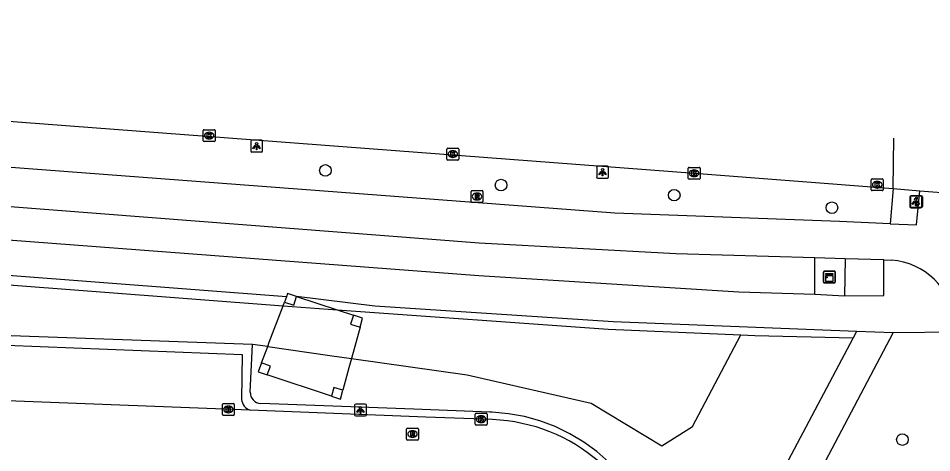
# Model space of a CAD drawing. Extents: x 161355 to 162026, y 386504 to 387459.
# Drawn here: x 161895.9 to 161973.1, y 387405.6 to 387442.3 of the extents above; entities that cross this region are included whole.
import ezdxf

# ---------------------------------------------------------------- set-up
doc = ezdxf.new("R2010")
doc.units = 0
for name, color, linetype in [('IMGEO_Berm_groen', 7, 'Continuous'), ('IMGEO_Boom', 7, 'Continuous'), ('IMGEO_Fietspad_open', 7, 'Continuous'), ('IMGEO_Grasland_overig', 7, 'Continuous'), ('IMGEO_Groenvoorziening', 7, 'Continuous'), ('IMGEO_Hoogspanningsmast', 7, 'Continuous'), ('IMGEO_Kast', 7, 'Continuous'), ('IMGEO_Kolk', 7, 'Continuous'), ('IMGEO_Lichtpunt', 7, 'Continuous'), ('IMGEO_Rijbaan_lokaal_gesloten', 7, 'Continuous'), ('IMGEO_Rijbaan_lokaal_open', 7, 'Continuous'), ('IMGEO_Rioolput', 7, 'Continuous'), ('IMGEO_Verkeersregelinstallatiepaal', 7, 'Continuous'), ('IMGEO_Voetpad_open', 7, 'Continuous')]:
    doc.layers.add(name, color=color, linetype=linetype)

msp = doc.modelspace()

# ---------------------------------------------------------------- linework, layer by layer
at = {"layer": 'IMGEO_Berm_groen'}
for points in [[(161854.5, 387416.362), (161852.696, 387416.441), (161839.957, 387417), (161837.987, 387417.086), (161819.309, 387417.905), (161806.481, 387418.468), (161791.763, 387419.113), (161781.987, 387419.542), (161782.022, 387420.329), (161782.38, 387428.436), (161918.301, 387418.004)], [(161919.451, 387418.791), (161922.873, 387417.674)], [(161918.301, 387418.004), (161918.419, 387418.317)], [(161922.873, 387417.674), (161945.758, 387416.024), (161956.967, 387415.555)], [(161956.967, 387415.555), (161958.148, 387415.506), (161966.462, 387415.309)]]:
    msp.add_lwpolyline(points, dxfattribs=at)
at = {"layer": 'IMGEO_Boom'}
for centre in [(161921.881, 387429.442), (161936.713, 387428.206), (161951.342, 387427.351), (161964.664, 387426.295), (161970.61, 387406.705)]:
    msp.add_circle(centre, 0.489, dxfattribs=at)
at = {"layer": 'IMGEO_Fietspad_open'}
for points in [[(161969.595, 387424.942), (161965.314, 387425.138), (161946.34, 387425.846), (161783.221, 387438.164), (161780.263, 387438.388)], [(161963.225, 387422.05), (161951.49, 387422.394), (161934.858, 387423.31), (161779.649, 387435.327)], [(161969.595, 387424.942), (161971.819, 387424.854), (161972.075, 387427.724)], [(161965.774, 387421.984), (161963.225, 387422.05)], [(161969.037, 387421.888), (161965.774, 387421.984)], [(161969.037, 387421.888), (161969.705, 387421.868)]]:
    msp.add_lwpolyline(points, dxfattribs=at)
msp.add_arc((161969.21, 387415.975), 5.913, 7.33152, 85.19807, dxfattribs=at)
at = {"layer": 'IMGEO_Grasland_overig'}
for points in [[(161917.007, 387414.56), (161917.144, 387414.925), (161918.301, 387418.004)], [(161918.301, 387418.004), (161922.873, 387417.674)], [(161922.873, 387417.674), (161924.258, 387417.222)], [(161924.807, 387416.202), (161924.084, 387413.559)], [(161916.492, 387413.189), (161917.007, 387414.56)], [(161917.007, 387414.56), (161922.26, 387413.817), (161924.084, 387413.559)], [(161924.084, 387413.559), (161923.872, 387412.783), (161923.356, 387410.898)], [(161922.384, 387410.379), (161916.969, 387412.186)]]:
    msp.add_lwpolyline(points, dxfattribs=at)
at = {"layer": 'IMGEO_Groenvoorziening'}
for points in [[(161924.084, 387413.559), (161933.858, 387412.177), (161934.232, 387412.084), (161944.34, 387409.775), (161950.285, 387406.183), (161952.873, 387407.826), (161956.967, 387415.555)], [(161917.007, 387414.56), (161915.712, 387414.743)]]:
    msp.add_lwpolyline(points, dxfattribs=at)
at = {"layer": 'IMGEO_Hoogspanningsmast'}
for points in [[(161918.419, 387418.317), (161919.205, 387418.055), (161919.451, 387418.791)], [(161918.592, 387418.778), (161918.419, 387418.317)], [(161919.451, 387418.791), (161918.69, 387419.039), (161918.592, 387418.778)], [(161924.258, 387417.222), (161924.009, 387416.462), (161924.807, 387416.202)], [(161924.807, 387416.202), (161925.019, 387416.974), (161924.258, 387417.222)], [(161916.492, 387413.189), (161916.21, 387412.44), (161916.969, 387412.186)], [(161916.969, 387412.186), (161917.241, 387412.908), (161916.492, 387413.189)], [(161923.356, 387410.898), (161922.584, 387411.109), (161922.384, 387410.379)], [(161922.384, 387410.379), (161923.144, 387410.125), (161923.356, 387410.898)]]:
    msp.add_lwpolyline(points, dxfattribs=at)
at = {"layer": 'IMGEO_Kast'}
for p, q in [((161963.945, 387420.018), (161963.945, 387420.859)), ((161963.945, 387420.859), (161963.945, 387420.018)), ((161964.02, 387420.943), (161964.861, 387420.943)), ((161964.861, 387420.943), (161964.02, 387420.943)), ((161964.945, 387420.868), (161964.945, 387420.027)), ((161964.945, 387420.027), (161964.945, 387420.868)), ((161964.87, 387419.943), (161964.029, 387419.943)), ((161964.029, 387419.943), (161964.87, 387419.943))]:
    msp.add_line(p, q, dxfattribs=at)
for points in [[(161964.14, 387420.733), (161964.74, 387420.733), (161964.74, 387420.648), (161964.14, 387420.648), (161964.14, 387420.733)], [(161964.14, 387420.558), (161964.74, 387420.558), (161964.74, 387420.069), (161964.14, 387420.069), (161964.14, 387420.558)]]:
    msp.add_lwpolyline(points, dxfattribs=at)
msp.add_circle((161964.224, 387420.407), 0.0377, dxfattribs=at)
for centre, start, end in [((161964.023, 387420.865), 92.4484, 184.28452), ((161964.023, 387420.865), 92.4484, 184.28452), ((161964.867, 387420.865), 2.4484, 94.28452), ((161964.867, 387420.865), 2.4484, 94.28452), ((161964.023, 387420.021), 182.4484, 274.28452), ((161964.023, 387420.021), 182.4484, 274.28452), ((161964.867, 387420.021), 272.4484, 4.28452), ((161964.867, 387420.021), 272.4484, 4.28452)]:
    msp.add_arc(centre, 0.0779, start, end, dxfattribs=at)
at = {"layer": 'IMGEO_Kolk'}
for p, q in [((161911.561, 387431.957), (161911.561, 387432.809)), ((161911.636, 387432.883), (161912.488, 387432.883)), ((161912.049, 387432.663), (161912.074, 387432.663)), ((161912.562, 387432.809), (161912.562, 387431.957)), ((161912.488, 387431.883), (161911.636, 387431.883)), ((161912.072, 387432.103), (161912.047, 387432.103)), ((161932.143, 387430.396), (161932.143, 387431.248)), ((161932.218, 387431.322), (161933.07, 387431.322)), ((161932.631, 387431.102), (161932.656, 387431.102)), ((161933.144, 387431.248), (161933.144, 387430.396)), ((161933.07, 387430.322), (161932.218, 387430.322)), ((161932.654, 387430.542), (161932.629, 387430.542)), ((161952.522, 387428.775), (161952.522, 387429.627)), ((161952.597, 387429.701), (161953.449, 387429.701)), ((161953.01, 387429.481), (161953.035, 387429.481)), ((161953.523, 387429.627), (161953.523, 387428.775)), ((161953.449, 387428.701), (161952.597, 387428.701)), ((161953.033, 387428.921), (161953.008, 387428.921)), ((161967.99, 387427.811), (161967.99, 387428.663)), ((161968.065, 387428.737), (161968.917, 387428.737)), ((161968.478, 387428.517), (161968.503, 387428.517)), ((161968.991, 387428.663), (161968.991, 387427.811)), ((161968.917, 387427.737), (161968.065, 387427.737)), ((161968.501, 387427.957), (161968.476, 387427.957)), ((161913.183, 387408.83), (161913.183, 387409.682)), ((161913.258, 387409.756), (161914.11, 387409.756)), ((161913.671, 387409.536), (161913.696, 387409.536)), ((161914.184, 387409.682), (161914.184, 387408.83)), ((161914.11, 387408.756), (161913.258, 387408.756)), ((161913.694, 387408.976), (161913.669, 387408.976)), ((161934.531, 387408.007), (161934.531, 387408.859)), ((161934.606, 387408.933), (161935.458, 387408.933)), ((161935.019, 387408.713), (161935.044, 387408.713)), ((161935.532, 387408.859), (161935.532, 387408.007)), ((161935.458, 387407.933), (161934.606, 387407.933)), ((161935.042, 387408.153), (161935.017, 387408.153))]:
    msp.add_line(p, q, dxfattribs=at)
for points in [[(161911.561, 387431.957), (161911.561, 387432.809)], [(161911.636, 387432.883), (161912.488, 387432.883)], [(161911.882, 387432.583), (161912.005, 387432.583), (161912.005, 387432.432), (161912.135, 387432.583), (161912.299, 387432.583), (161912.153, 387432.432), (161912.306, 387432.183), (161912.154, 387432.183), (161912.069, 387432.347), (161912.005, 387432.28), (161912.005, 387432.183), (161911.882, 387432.183), (161911.882, 387432.583)], [(161912.562, 387432.809), (161912.562, 387431.957)], [(161912.488, 387431.883), (161911.636, 387431.883)], [(161932.143, 387430.396), (161932.143, 387431.248)], [(161932.218, 387431.322), (161933.07, 387431.322)], [(161932.464, 387431.022), (161932.587, 387431.022), (161932.587, 387430.871), (161932.717, 387431.022), (161932.881, 387431.022), (161932.735, 387430.871), (161932.888, 387430.622), (161932.736, 387430.622), (161932.651, 387430.786), (161932.587, 387430.719), (161932.587, 387430.622), (161932.464, 387430.622), (161932.464, 387431.022)], [(161933.144, 387431.248), (161933.144, 387430.396)], [(161933.07, 387430.322), (161932.218, 387430.322)], [(161952.522, 387428.775), (161952.522, 387429.627)], [(161952.597, 387429.701), (161953.449, 387429.701)], [(161952.843, 387429.401), (161952.966, 387429.401), (161952.966, 387429.25), (161953.096, 387429.401), (161953.26, 387429.401), (161953.114, 387429.25), (161953.267, 387429.001), (161953.115, 387429.001), (161953.03, 387429.165), (161952.966, 387429.098), (161952.966, 387429.001), (161952.843, 387429.001), (161952.843, 387429.401)], [(161953.523, 387429.627), (161953.523, 387428.775)], [(161953.449, 387428.701), (161952.597, 387428.701)], [(161967.99, 387427.811), (161967.99, 387428.663)], [(161968.065, 387428.737), (161968.917, 387428.737)], [(161968.311, 387428.437), (161968.434, 387428.437), (161968.434, 387428.286), (161968.564, 387428.437), (161968.728, 387428.437), (161968.582, 387428.286), (161968.735, 387428.037), (161968.583, 387428.037), (161968.498, 387428.201), (161968.434, 387428.134), (161968.434, 387428.037), (161968.311, 387428.037), (161968.311, 387428.437)], [(161968.991, 387428.663), (161968.991, 387427.811)], [(161968.917, 387427.737), (161968.065, 387427.737)], [(161913.183, 387408.83), (161913.183, 387409.682)], [(161913.258, 387409.756), (161914.11, 387409.756)], [(161913.504, 387409.456), (161913.627, 387409.456), (161913.627, 387409.305), (161913.757, 387409.456), (161913.921, 387409.456), (161913.775, 387409.305), (161913.928, 387409.056), (161913.776, 387409.056), (161913.691, 387409.22), (161913.627, 387409.153), (161913.627, 387409.056), (161913.504, 387409.056), (161913.504, 387409.456)], [(161914.184, 387409.682), (161914.184, 387408.83)], [(161914.11, 387408.756), (161913.258, 387408.756)], [(161934.531, 387408.007), (161934.531, 387408.859)], [(161934.606, 387408.933), (161935.458, 387408.933)], [(161934.852, 387408.633), (161934.975, 387408.633), (161934.975, 387408.482), (161935.105, 387408.633), (161935.269, 387408.633), (161935.123, 387408.482), (161935.276, 387408.233), (161935.124, 387408.233), (161935.039, 387408.397), (161934.975, 387408.33), (161934.975, 387408.233), (161934.852, 387408.233), (161934.852, 387408.633)], [(161935.532, 387408.859), (161935.532, 387408.007)], [(161935.458, 387407.933), (161934.606, 387407.933)]]:
    msp.add_lwpolyline(points, dxfattribs=at)
for centre, start, end in [((161911.638, 387432.807), 91.55205, 178.44795), ((161911.638, 387432.807), 91.55205, 178.44795), ((161912.486, 387432.807), 1.55205, 88.44795), ((161912.486, 387432.807), 1.55205, 88.44795), ((161911.638, 387431.959), 181.55205, 268.44795), ((161911.638, 387431.959), 181.55205, 268.44795), ((161912.486, 387431.959), 271.55205, 358.44795), ((161912.486, 387431.959), 271.55205, 358.44795), ((161932.22, 387431.246), 91.55205, 178.44795), ((161932.22, 387431.246), 91.55205, 178.44795), ((161933.068, 387431.246), 1.55205, 88.44795), ((161933.068, 387431.246), 1.55205, 88.44795), ((161932.22, 387430.398), 181.55205, 268.44795), ((161932.22, 387430.398), 181.55205, 268.44795), ((161933.068, 387430.398), 271.55205, 358.44795), ((161933.068, 387430.398), 271.55205, 358.44795), ((161952.599, 387429.625), 91.55205, 178.44795), ((161952.599, 387429.625), 91.55205, 178.44795), ((161953.447, 387429.625), 1.55205, 88.44795), ((161953.447, 387429.625), 1.55205, 88.44795), ((161952.599, 387428.777), 181.55205, 268.44795), ((161952.599, 387428.777), 181.55205, 268.44795), ((161953.447, 387428.777), 271.55205, 358.44795), ((161953.447, 387428.777), 271.55205, 358.44795), ((161968.067, 387428.661), 91.55205, 178.44795), ((161968.067, 387428.661), 91.55205, 178.44795), ((161968.915, 387428.661), 1.55205, 88.44795), ((161968.915, 387428.661), 1.55205, 88.44795), ((161968.067, 387427.813), 181.55205, 268.44795), ((161968.067, 387427.813), 181.55205, 268.44795), ((161968.915, 387427.813), 271.55205, 358.44795), ((161968.915, 387427.813), 271.55205, 358.44795), ((161913.26, 387409.68), 91.55205, 178.44795), ((161913.26, 387409.68), 91.55205, 178.44795), ((161914.108, 387409.68), 1.55205, 88.44795), ((161914.108, 387409.68), 1.55205, 88.44795), ((161913.26, 387408.832), 181.55205, 268.44795), ((161913.26, 387408.832), 181.55205, 268.44795), ((161914.108, 387408.832), 271.55205, 358.44795), ((161914.108, 387408.832), 271.55205, 358.44795), ((161934.608, 387408.857), 91.55205, 178.44795), ((161934.608, 387408.857), 91.55205, 178.44795), ((161935.456, 387408.857), 1.55205, 88.44795), ((161935.456, 387408.857), 1.55205, 88.44795), ((161934.608, 387408.009), 181.55205, 268.44795), ((161934.608, 387408.009), 181.55205, 268.44795), ((161935.456, 387408.009), 271.55205, 358.44795), ((161935.456, 387408.009), 271.55205, 358.44795)]:
    msp.add_arc(centre, 0.0765, start, end, dxfattribs=at)
for centre, major_axis, ratio, start_param, end_param in [((161912.048, 387432.383), (-0.387, 0.002), 0.722429, 4.712389, 7.853982), ((161912.073, 387432.383), (-0.39, 0.002), 0.717154, 1.570796, 4.712389), ((161932.63, 387430.822), (-0.387, 0.002), 0.722429, 4.712389, 7.853982), ((161932.655, 387430.822), (-0.39, 0.002), 0.717154, 1.570796, 4.712389), ((161953.009, 387429.201), (-0.387, 0.002), 0.722429, 4.712389, 7.853982), ((161953.034, 387429.201), (-0.39, 0.002), 0.717154, 1.570796, 4.712389), ((161968.477, 387428.237), (-0.387, 0.002), 0.722429, 4.712389, 7.853982), ((161968.502, 387428.237), (-0.39, 0.002), 0.717154, 1.570796, 4.712389), ((161913.67, 387409.256), (-0.387, 0.002), 0.722429, 4.712389, 7.853982), ((161913.695, 387409.256), (-0.39, 0.002), 0.717154, 1.570796, 4.712389), ((161935.018, 387408.433), (-0.387, 0.002), 0.722429, 4.712389, 7.853982), ((161935.043, 387408.433), (-0.39, 0.002), 0.717154, 1.570796, 4.712389)]:
    msp.add_ellipse(centre, major_axis=major_axis, ratio=ratio, start_param=start_param, end_param=end_param, dxfattribs=at)
at = {"layer": 'IMGEO_Lichtpunt'}
for p, q in [((161915.571, 387431.901), (161915.571, 387431.094)), ((161915.571, 387431.901), (161915.571, 387431.094)), ((161916.473, 387431.996), (161915.665, 387431.996)), ((161916.473, 387431.996), (161915.665, 387431.996)), ((161916.567, 387431.094), (161916.567, 387431.901)), ((161916.567, 387431.094), (161916.567, 387431.901)), ((161915.665, 387431), (161916.473, 387431)), ((161915.665, 387431), (161916.473, 387431)), ((161944.792, 387429.696), (161944.792, 387428.889)), ((161944.792, 387429.696), (161944.792, 387428.889)), ((161945.694, 387429.791), (161944.886, 387429.791)), ((161945.694, 387429.791), (161944.886, 387429.791)), ((161945.788, 387428.889), (161945.788, 387429.696)), ((161945.788, 387428.889), (161945.788, 387429.696)), ((161944.886, 387428.795), (161945.694, 387428.795)), ((161944.886, 387428.795), (161945.694, 387428.795)), ((161971.248, 387427.194), (161971.248, 387426.387)), ((161971.248, 387427.194), (161971.248, 387426.387)), ((161972.15, 387427.289), (161971.342, 387427.289)), ((161972.15, 387427.289), (161971.342, 387427.289)), ((161972.244, 387426.387), (161972.244, 387427.194)), ((161972.244, 387426.387), (161972.244, 387427.194)), ((161971.342, 387426.293), (161972.15, 387426.293)), ((161971.342, 387426.293), (161972.15, 387426.293)), ((161924.343, 387409.611), (161924.343, 387408.804)), ((161924.343, 387409.611), (161924.343, 387408.804)), ((161925.245, 387409.706), (161924.437, 387409.706)), ((161925.245, 387409.706), (161924.437, 387409.706)), ((161925.339, 387408.804), (161925.339, 387409.611)), ((161925.339, 387408.804), (161925.339, 387409.611)), ((161924.437, 387408.71), (161925.245, 387408.71)), ((161924.437, 387408.71), (161925.245, 387408.71))]:
    msp.add_line(p, q, dxfattribs=at)
for points in [[(161915.945, 387431.565), (161915.984, 387431.537), (161915.796, 387431.275), (161915.758, 387431.302), (161915.945, 387431.565)], [(161916.047, 387431.517), (161916.094, 387431.517), (161916.094, 387431.195), (161916.047, 387431.195), (161916.047, 387431.517)], [(161916.157, 387431.537), (161916.195, 387431.564), (161916.382, 387431.302), (161916.343, 387431.274), (161916.157, 387431.537)], [(161945.166, 387429.36), (161945.205, 387429.332), (161945.017, 387429.07), (161944.979, 387429.097), (161945.166, 387429.36)], [(161945.268, 387429.312), (161945.315, 387429.312), (161945.315, 387428.99), (161945.268, 387428.99), (161945.268, 387429.312)], [(161945.378, 387429.332), (161945.416, 387429.359), (161945.603, 387429.097), (161945.564, 387429.069), (161945.378, 387429.332)], [(161971.622, 387426.858), (161971.661, 387426.83), (161971.473, 387426.568), (161971.435, 387426.595), (161971.622, 387426.858)], [(161971.834, 387426.83), (161971.872, 387426.857), (161972.059, 387426.595), (161972.02, 387426.567), (161971.834, 387426.83)], [(161971.724, 387426.81), (161971.771, 387426.81), (161971.771, 387426.488), (161971.724, 387426.488), (161971.724, 387426.81)], [(161924.717, 387409.275), (161924.756, 387409.247), (161924.568, 387408.985), (161924.53, 387409.012), (161924.717, 387409.275)], [(161924.819, 387409.227), (161924.866, 387409.227), (161924.866, 387408.905), (161924.819, 387408.905), (161924.819, 387409.227)], [(161924.929, 387409.247), (161924.967, 387409.274), (161925.154, 387409.012), (161925.115, 387408.984), (161924.929, 387409.247)]]:
    msp.add_lwpolyline(points, dxfattribs=at)
for centre in [(161916.07, 387431.699), (161945.291, 387429.494), (161971.747, 387426.992), (161924.842, 387409.409)]:
    msp.add_circle(centre, 0.0994, dxfattribs=at)
for centre, start, end in [((161915.665, 387431.901), 90, 180), ((161915.665, 387431.901), 90, 180), ((161916.473, 387431.901), 0, 90), ((161916.473, 387431.901), 0, 90), ((161915.665, 387431.094), 180, 270), ((161915.665, 387431.094), 180, 270), ((161916.473, 387431.094), 270, 0), ((161916.473, 387431.094), 270, 360), ((161944.886, 387429.696), 90, 180), ((161944.886, 387429.696), 90, 180), ((161945.694, 387429.696), 0, 90), ((161945.694, 387429.696), 0, 90), ((161944.886, 387428.889), 180, 270), ((161944.886, 387428.889), 180, 270), ((161945.694, 387428.889), 270, 0), ((161945.694, 387428.889), 270, 360), ((161971.342, 387427.194), 90, 180), ((161971.342, 387427.194), 90, 180), ((161972.15, 387427.194), 0, 90), ((161972.15, 387427.194), 0, 90), ((161971.342, 387426.387), 180, 270), ((161971.342, 387426.387), 180, 270), ((161972.15, 387426.387), 270, 0), ((161972.15, 387426.387), 270, 360), ((161924.437, 387409.611), 90, 180), ((161924.437, 387409.611), 90, 180), ((161925.245, 387409.611), 0, 90), ((161925.245, 387409.611), 0, 90), ((161924.437, 387408.804), 180, 270), ((161924.437, 387408.804), 180, 270), ((161925.245, 387408.804), 270, 0), ((161925.245, 387408.804), 270, 360)]:
    msp.add_arc(centre, 0.0946, start, end, dxfattribs=at)
at = {"layer": 'IMGEO_Rijbaan_lokaal_gesloten'}
for points in [[(161780.446, 387442.295), (161784.439, 387441.983), (161953.046, 387429.2), (161969.845, 387427.907)], [(161969.845, 387427.907), (161969.89, 387432.173)], [(161969.845, 387427.907), (161972.075, 387427.724)], [(161972.075, 387427.724), (161975.055, 387427.5), (161976.257, 387427.41)]]:
    msp.add_lwpolyline(points, dxfattribs=at)
at = {"layer": 'IMGEO_Rijbaan_lokaal_open'}
for points in [[(161915.518, 387409.184), (161854.651, 387411.522)], [(161936, 387408.396), (161930.371, 387408.613), (161915.518, 387409.184)]]:
    msp.add_lwpolyline(points, dxfattribs=at)
msp.add_arc((161935.412, 387393.785), 14.623, 11.00005, 87.69392, dxfattribs=at)
at = {"layer": 'IMGEO_Rioolput'}
for p, q in [((161934.187, 387426.817), (161934.187, 387427.669)), ((161934.262, 387427.743), (161935.114, 387427.743)), ((161935.188, 387427.669), (161935.188, 387426.817)), ((161934.698, 387426.963), (161934.673, 387426.963)), ((161934.675, 387427.523), (161934.7, 387427.523)), ((161935.114, 387426.743), (161934.262, 387426.743)), ((161928.739, 387406.746), (161928.739, 387407.598)), ((161928.814, 387407.672), (161929.666, 387407.672)), ((161929.74, 387407.598), (161929.74, 387406.746)), ((161929.25, 387406.892), (161929.225, 387406.892)), ((161929.227, 387407.452), (161929.252, 387407.452)), ((161929.666, 387406.672), (161928.814, 387406.672))]:
    msp.add_line(p, q, dxfattribs=at)
for points in [[(161934.187, 387426.817), (161934.187, 387427.669)], [(161934.262, 387427.743), (161935.114, 387427.743)], [(161935.188, 387427.669), (161935.188, 387426.817)], [(161934.776, 387427.441), (161934.524, 387427.443), (161934.524, 387427.043)], [(161934.524, 387427.043), (161934.648, 387427.043), (161934.648, 387427.205), (161934.659, 387427.205)], [(161934.702, 387427.362), (161934.648, 387427.362), (161934.648, 387427.281)], [(161934.648, 387427.281), (161934.7, 387427.281)], [(161934.706, 387427.176), (161934.777, 387427.043), (161934.917, 387427.043), (161934.852, 387427.169)], [(161935.114, 387426.743), (161934.262, 387426.743)], [(161928.739, 387406.746), (161928.739, 387407.598)], [(161928.814, 387407.672), (161929.666, 387407.672)], [(161929.74, 387407.598), (161929.74, 387406.746)], [(161929.328, 387407.37), (161929.076, 387407.372), (161929.076, 387406.972)], [(161929.076, 387406.972), (161929.2, 387406.972), (161929.2, 387407.134), (161929.211, 387407.134)], [(161929.254, 387407.291), (161929.2, 387407.291), (161929.2, 387407.21)], [(161929.2, 387407.21), (161929.252, 387407.21)], [(161929.258, 387407.105), (161929.329, 387406.972), (161929.469, 387406.972), (161929.404, 387407.098)], [(161929.666, 387406.672), (161928.814, 387406.672)]]:
    msp.add_lwpolyline(points, dxfattribs=at)
for centre, radius, start, end in [((161934.264, 387427.667), 0.0765, 91.55205, 178.44795), ((161934.264, 387427.667), 0.0765, 91.55205, 178.44795), ((161935.112, 387427.667), 0.0765, 1.55205, 88.44795), ((161935.112, 387427.667), 0.0765, 1.55205, 88.44795), ((161934.658, 387427.152), 0.0533, 26.02933, 88.69889), ((161934.684, 387427.47), 0.19, 274.7715, 282.96867), ((161934.708, 387427.266), 0.0964, 77.00612, 93.18647), ((161934.722, 387427.323), 0.0378, 276.66336, 79.67722), ((161934.775, 387427.331), 0.109, 350.36119, 89.41601), ((161934.773, 387427.331), 0.112, 277.58423, 350.98172), ((161934.757, 387427.116), 0.108, 29.51342, 73.79051), ((161934.264, 387426.819), 0.0765, 181.55205, 268.44795), ((161934.264, 387426.819), 0.0765, 181.55205, 268.44795), ((161935.112, 387426.819), 0.0765, 271.55205, 358.44795), ((161935.112, 387426.819), 0.0765, 271.55205, 358.44795), ((161928.816, 387407.596), 0.0765, 91.55205, 178.44795), ((161928.816, 387407.596), 0.0765, 91.55205, 178.44795), ((161929.664, 387407.596), 0.0765, 1.55205, 88.44795), ((161929.664, 387407.596), 0.0765, 1.55205, 88.44795), ((161929.21, 387407.081), 0.0533, 26.02933, 88.69889), ((161929.236, 387407.399), 0.19, 274.7715, 282.96867), ((161929.26, 387407.195), 0.0964, 77.00612, 93.18647), ((161929.274, 387407.252), 0.0378, 276.66336, 79.67722), ((161929.327, 387407.26), 0.109, 350.36119, 89.41601), ((161929.325, 387407.26), 0.112, 277.58423, 350.98172), ((161929.309, 387407.045), 0.108, 29.51342, 73.79051), ((161928.816, 387406.748), 0.0765, 181.55205, 268.44795), ((161928.816, 387406.748), 0.0765, 181.55205, 268.44795), ((161929.664, 387406.748), 0.0765, 271.55205, 358.44795), ((161929.664, 387406.748), 0.0765, 271.55205, 358.44795)]:
    msp.add_arc(centre, radius, start, end, dxfattribs=at)
for centre, major_axis, ratio, start_param, end_param in [((161934.674, 387427.243), (-0.387, 0.002), 0.722429, 4.712389, 7.853982), ((161934.699, 387427.243), (-0.39, 0.002), 0.717154, 1.570796, 4.712389), ((161929.226, 387407.172), (-0.387, 0.002), 0.722429, 4.712389, 7.853982), ((161929.251, 387407.172), (-0.39, 0.002), 0.717154, 1.570796, 4.712389)]:
    msp.add_ellipse(centre, major_axis=major_axis, ratio=ratio, start_param=start_param, end_param=end_param, dxfattribs=at)
at = {"layer": 'IMGEO_Verkeersregelinstallatiepaal'}
for p, q in [((161971.31, 387426.401), (161971.31, 387427.201)), ((161971.31, 387427.201), (161971.31, 387426.401)), ((161971.41, 387427.301), (161972.2, 387427.301)), ((161972.2, 387427.301), (161971.41, 387427.301)), ((161972.3, 387427.201), (161972.3, 387426.401)), ((161972.3, 387426.401), (161972.3, 387427.201)), ((161972.2, 387426.301), (161971.41, 387426.301)), ((161971.41, 387426.301), (161972.2, 387426.301))]:
    msp.add_line(p, q, dxfattribs=at)
for centre in [(161971.805, 387427.091), (161971.805, 387426.801), (161971.805, 387426.511)]:
    msp.add_circle(centre, 0.085, dxfattribs=at)
for centre, start, end in [((161971.41, 387427.201), 90, 180), ((161971.41, 387427.201), 90, 180), ((161972.2, 387427.201), 0, 90), ((161972.2, 387427.201), 360, 90), ((161971.41, 387426.401), 180, 270), ((161971.41, 387426.401), 180, 270), ((161972.2, 387426.401), 270, 0), ((161972.2, 387426.401), 270, 0)]:
    msp.add_arc(centre, 0.1, start, end, dxfattribs=at)
at = {"layer": 'IMGEO_Voetpad_open'}
for points in [[(161779.649, 387435.327), (161779.524, 387432.349), (161934.841, 387420.582), (161956.797, 387419.197), (161963.221, 387419.005)], [(161918.592, 387418.778), (161776.411, 387429.654), (161773.937, 387429.876)], [(161969.845, 387427.907), (161969.595, 387424.942)], [(161963.221, 387419.005), (161963.225, 387422.05)], [(161965.774, 387421.984), (161965.718, 387418.858)], [(161965.718, 387418.858), (161969.034, 387418.875), (161969.037, 387421.888)], [(161966.744, 387415.842), (161946.192, 387416.643), (161926.052, 387417.985), (161919.451, 387418.791)], [(161963.221, 387419.005), (161965.718, 387418.858)], [(161915.712, 387414.743), (161854.519, 387416.934), (161854.5, 387416.362)], [(161854.651, 387411.522), (161854.938, 387411.857), (161855.105, 387416.275), (161914.838, 387413.889), (161914.799, 387410.1)], [(161966.462, 387415.309), (161956.244, 387396.01), (161955.372, 387395.429), (161952.422, 387394.466), (161950.557, 387393.859)], [(161958.436, 387394.111), (161969.841, 387415.72)], [(161966.744, 387415.842), (161966.462, 387415.309)], [(161969.841, 387415.72), (161966.744, 387415.842)], [(161975.147, 387415.783), (161969.841, 387415.72)], [(161915.539, 387410.711), (161915.712, 387414.743)], [(161950.557, 387393.859), (161950.486, 387395.222), (161950.41, 387395.756), (161950.294, 387396.573), (161949.981, 387397.901), (161949.939, 387398.048), (161949.497, 387399.34), (161948.986, 387400.487), (161948.941, 387400.587), (161948.276, 387401.78), (161947.633, 387402.737), (161946.779, 387403.807), (161945.832, 387404.797), (161944.801, 387405.698), (161943.694, 387406.503), (161942.519, 387407.206), (161941.285, 387407.802), (161940.004, 387408.285), (161938.685, 387408.651), (161937.338, 387408.898), (161935.974, 387409.024), (161935.756, 387409.033), (161929.338, 387409.275), (161916.416, 387409.763)]]:
    msp.add_lwpolyline(points, dxfattribs=at)
for centre, radius, start, end in [((161916.451, 387410.675), 0.912, 177.71621, 267.82796), ((161915.895, 387410.22), 1.103, 186.2578, 250.00138)]:
    msp.add_arc(centre, radius, start, end, dxfattribs=at)

doc.saveas('drawing.dxf')
